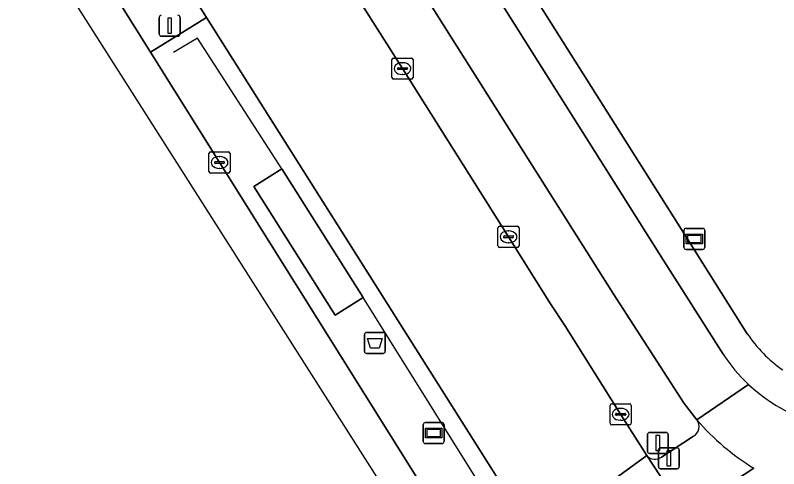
# Model space of a CAD drawing. Extents: x 159680 to 160786, y 387323 to 388340.
# Drawn here: x 160044.77 to 160081.07, y 387346.61 to 387368.19 of the extents above; entities that cross this region are included whole.
import ezdxf

# ---------------------------------------------------------------- set-up
doc = ezdxf.new("R2010")
doc.units = 0
for name, color, linetype in [('IMGEO_Afvalbak', 7, 'Continuous'), ('IMGEO_Berm_groen', 7, 'Continuous'), ('IMGEO_Fietspad_gesloten', 7, 'Continuous'), ('IMGEO_Fietspad_open', 7, 'Continuous'), ('IMGEO_Groenvoorziening', 7, 'Continuous'), ('IMGEO_Hek', 7, 'Continuous'), ('IMGEO_Informatiebord', 7, 'Continuous'), ('IMGEO_Kolk', 7, 'Continuous'), ('IMGEO_Lichtmast', 7, 'Continuous'), ('IMGEO_OVBaan_gesloten', 7, 'Continuous'), ('IMGEO_Rijbaan_regionaal_gesloten', 7, 'Continuous'), ('IMGEO_Verkeersbordpaal', 7, 'Continuous'), ('IMGEO_Verkeersregelinstallatiepaal', 7, 'Continuous'), ('IMGEO_Verklikker', 7, 'Continuous'), ('IMGEO_Voetpad_open', 7, 'Continuous')]:
    doc.layers.add(name, color=color, linetype=linetype)

msp = doc.modelspace()

# ---------------------------------------------------------------- linework, layer by layer
at = {"layer": 'IMGEO_Afvalbak'}
for p, q in [((160061.475, 387353.097), (160062.265, 387353.097)), ((160062.265, 387353.097), (160061.475, 387353.097)), ((160061.375, 387352.197), (160061.375, 387352.997)), ((160061.375, 387352.997), (160061.375, 387352.197)), ((160062.365, 387352.997), (160062.365, 387352.197)), ((160062.365, 387352.197), (160062.365, 387352.997)), ((160062.265, 387352.097), (160061.475, 387352.097)), ((160061.475, 387352.097), (160062.265, 387352.097))]:
    msp.add_line(p, q, dxfattribs=at)
msp.add_lwpolyline([(160061.518, 387352.811), (160062.222, 387352.811), (160062.073, 387352.341), (160061.667, 387352.341), (160061.518, 387352.811)], dxfattribs=at)
for centre, start, end in [((160061.475, 387352.997), 90, 180), ((160061.475, 387352.997), 90, 180), ((160062.265, 387352.997), 0, 90), ((160062.265, 387352.997), 360, 90), ((160061.475, 387352.197), 180, 270), ((160061.475, 387352.197), 180, 270), ((160062.265, 387352.197), 270, 0), ((160062.265, 387352.197), 270, 0)]:
    msp.add_arc(centre, 0.1, start, end, dxfattribs=at)
at = {"layer": 'IMGEO_Berm_groen'}
for points in [[(160077.187, 387348.931), (160076.577, 387349.719), (160073.194, 387354.946), (160054.843, 387384.025), (160050.495, 387390.874), (160038.072, 387410.44), (160026.822, 387428.159), (160022.875, 387434.376), (160015.444, 387446.083), (160005.194, 387462.233)], [(159999.616, 387449.328), (159999.203, 387449.069), (159999.061, 387448.992), (160025.491, 387407.303), (160035.007, 387392.266), (160037.469, 387388.37), (160051.196, 387366.436), (160053.873, 387368.079), (160037.32, 387394.215), (160022.844, 387416.991)], [(160026.546, 387423.451), (160027.201, 387422.455), (160034.988, 387410.253), (160042.164, 387398.902), (160050.419, 387385.852), (160058.125, 387373.631), (160063.186, 387365.648), (160068.227, 387357.644), (160070.225, 387354.464), (160070.904, 387353.419), (160073.557, 387349.2), (160074.808, 387347.236)], [(160075.495, 387347.164), (160077.02, 387348.157)]]:
    msp.add_lwpolyline(points, dxfattribs=at)
for centre, radius, start, end in [((160076.745, 387348.621), 0.539, 300.6119, 35.0369), ((160075.19, 387347.569), 0.507, 221.0332, 307.0009)]:
    msp.add_arc(centre, radius, start, end, dxfattribs=at)
at = {"layer": 'IMGEO_Fietspad_gesloten'}
for points in [[(160078.431, 387352.066), (160075.581, 387356.553), (160061.437, 387378.989), (160060.642, 387380.243), (160057.964, 387384.46), (160057.586, 387385.068), (160057.126, 387385.767), (160026.112, 387434.619), (159994.797, 387483.84), (159976.098, 387512.903), (159975.302, 387514.189), (159974.711, 387515.066), (159973.915, 387516.188), (159972.956, 387517.208), (159971.859, 387518.161), (159969.874, 387519.968), (159965.379, 387524.114), (159961.252, 387528.133), (159955.875, 387535.138), (159951.54, 387542.782), (159948.393, 387551.166), (159948.152, 387552.118)], [(159973.775, 387511.273), (159982.432, 387498.094), (160005.194, 387462.233), (160015.444, 387446.083), (160022.875, 387434.376), (160026.822, 387428.159), (160038.072, 387410.44), (160050.495, 387390.874), (160054.843, 387384.025), (160073.194, 387354.946), (160076.577, 387349.719), (160077.187, 387348.931), (160079.636, 387350.623)], [(160079.636, 387350.623), (160077.187, 387348.931)], [(160079.897, 387346.637), (160076.68, 387344.534)]]:
    msp.add_lwpolyline(points, dxfattribs=at)
for centre, radius, start, end in [((160084.983, 387356.313), 7.808, 212.95, 226.7782), ((160084.993, 387356.324), 7.823, 226.7839, 302.996), ((160085.714, 387356.257), 11.242, 220.6665, 238.8381)]:
    msp.add_arc(centre, radius, start, end, dxfattribs=at)
at = {"layer": 'IMGEO_Fietspad_open'}
msp.add_lwpolyline([(160059.988, 387353.916), (160061.321, 387354.76), (160057.445, 387360.883), (160056.112, 387360.039)], close=True, dxfattribs=at)
at = {"layer": 'IMGEO_Groenvoorziening'}
msp.add_lwpolyline([(160076.401, 387392.875), (160062.608, 387379.929), (160076.834, 387357.385), (160079.581, 387353.036)], dxfattribs=at)
msp.add_arc((160084.968, 387356.624), 6.473, 213.6663, 235.1233, dxfattribs=at)
at = {"layer": 'IMGEO_Hek'}
for points in [[(160057.445, 387360.883), (160053.444, 387367.104), (160052.292, 387366.419)], [(160068.065, 387343.936), (160061.321, 387354.76)]]:
    msp.add_lwpolyline(points, dxfattribs=at)
at = {"layer": 'IMGEO_Informatiebord'}
for p, q in [((160064.174, 387347.907), (160064.174, 387348.707)), ((160064.174, 387348.707), (160064.174, 387347.907)), ((160064.274, 387348.807), (160065.064, 387348.807)), ((160065.064, 387348.807), (160064.274, 387348.807)), ((160065.164, 387348.707), (160065.164, 387347.907)), ((160065.164, 387347.907), (160065.164, 387348.707)), ((160065.064, 387347.807), (160064.274, 387347.807)), ((160064.274, 387347.807), (160065.064, 387347.807))]:
    msp.add_line(p, q, dxfattribs=at)
for points in [[(160064.275, 387348.539), (160065.063, 387348.539), (160065.063, 387348.075), (160064.275, 387348.075), (160064.275, 387348.539)], [(160064.34, 387348.474), (160064.34, 387348.14), (160064.998, 387348.14), (160064.998, 387348.474), (160064.34, 387348.474)]]:
    msp.add_lwpolyline(points, dxfattribs=at)
for centre, start, end in [((160064.274, 387348.707), 90, 180), ((160064.274, 387348.707), 90, 180), ((160065.064, 387348.707), 0, 90), ((160065.064, 387348.707), 360, 90), ((160064.274, 387347.907), 180, 270), ((160064.274, 387347.907), 180, 270), ((160065.064, 387347.907), 270, 0), ((160065.064, 387347.907), 270, 0)]:
    msp.add_arc(centre, 0.1, start, end, dxfattribs=at)
at = {"layer": 'IMGEO_Kolk'}
for p, q in [((160062.76, 387366.148), (160063.612, 387366.148)), ((160062.685, 387365.222), (160062.685, 387366.074)), ((160063.173, 387365.928), (160063.198, 387365.928)), ((160063.686, 387366.074), (160063.686, 387365.222)), ((160062.944, 387365.642), (160062.944, 387365.654)), ((160063.382, 387365.605), (160062.984, 387365.605)), ((160062.987, 387365.691), (160063.385, 387365.691)), ((160063.428, 387365.654), (160063.428, 387365.642)), ((160063.612, 387365.148), (160062.76, 387365.148)), ((160063.196, 387365.368), (160063.171, 387365.368)), ((160053.984, 387360.755), (160053.984, 387361.607)), ((160054.059, 387361.681), (160054.911, 387361.681)), ((160054.472, 387361.461), (160054.497, 387361.461)), ((160054.985, 387361.607), (160054.985, 387360.755)), ((160054.243, 387361.175), (160054.243, 387361.187)), ((160054.681, 387361.138), (160054.283, 387361.138)), ((160054.286, 387361.224), (160054.684, 387361.224)), ((160054.727, 387361.187), (160054.727, 387361.175)), ((160054.911, 387360.681), (160054.059, 387360.681)), ((160054.495, 387360.901), (160054.47, 387360.901)), ((160067.801, 387358.144), (160068.653, 387358.144)), ((160067.726, 387357.218), (160067.726, 387358.07)), ((160068.214, 387357.924), (160068.239, 387357.924)), ((160068.727, 387358.07), (160068.727, 387357.218)), ((160067.985, 387357.638), (160067.985, 387357.65)), ((160068.423, 387357.601), (160068.025, 387357.601)), ((160068.028, 387357.687), (160068.426, 387357.687)), ((160068.469, 387357.65), (160068.469, 387357.638)), ((160068.653, 387357.144), (160067.801, 387357.144)), ((160068.237, 387357.364), (160068.212, 387357.364)), ((160073.056, 387348.774), (160073.056, 387349.626)), ((160073.131, 387349.7), (160073.983, 387349.7)), ((160073.544, 387349.48), (160073.569, 387349.48)), ((160074.057, 387349.626), (160074.057, 387348.774)), ((160073.315, 387349.194), (160073.315, 387349.206)), ((160073.753, 387349.157), (160073.355, 387349.157)), ((160073.358, 387349.243), (160073.756, 387349.243)), ((160073.799, 387349.206), (160073.799, 387349.194)), ((160073.983, 387348.7), (160073.131, 387348.7)), ((160073.567, 387348.92), (160073.542, 387348.92))]:
    msp.add_line(p, q, dxfattribs=at)
for points in [[(160062.76, 387366.148), (160063.612, 387366.148)], [(160062.685, 387365.222), (160062.685, 387366.074)], [(160063.686, 387366.074), (160063.686, 387365.222)], [(160063.612, 387365.148), (160062.76, 387365.148)], [(160053.984, 387360.755), (160053.984, 387361.607)], [(160054.059, 387361.681), (160054.911, 387361.681)], [(160054.985, 387361.607), (160054.985, 387360.755)], [(160054.911, 387360.681), (160054.059, 387360.681)], [(160067.801, 387358.144), (160068.653, 387358.144)], [(160067.726, 387357.218), (160067.726, 387358.07)], [(160068.727, 387358.07), (160068.727, 387357.218)], [(160068.653, 387357.144), (160067.801, 387357.144)], [(160073.056, 387348.774), (160073.056, 387349.626)], [(160073.131, 387349.7), (160073.983, 387349.7)], [(160074.057, 387349.626), (160074.057, 387348.774)], [(160073.983, 387348.7), (160073.131, 387348.7)]]:
    msp.add_lwpolyline(points, dxfattribs=at)
for centre, radius, start, end in [((160062.762, 387366.072), 0.0765, 91.552, 178.448), ((160062.762, 387366.072), 0.0765, 91.552, 178.448), ((160063.61, 387366.072), 0.0765, 1.552, 88.448), ((160063.61, 387366.072), 0.0765, 1.552, 88.448), ((160062.984, 387365.651), 0.0403, 85.8775, 175.7526), ((160062.981, 387365.641), 0.0366, 178.938, 274.7102), ((160063.385, 387365.648), 0.043, 264.8664, 352.4533), ((160063.389, 387365.653), 0.0386, 1.7309, 96.639), ((160062.762, 387365.224), 0.0765, 181.552, 268.448), ((160062.762, 387365.224), 0.0765, 181.552, 268.448), ((160063.61, 387365.224), 0.0765, 271.552, 358.448), ((160063.61, 387365.224), 0.0765, 271.552, 358.448), ((160054.061, 387361.605), 0.0765, 91.552, 178.448), ((160054.061, 387361.605), 0.0765, 91.552, 178.448), ((160054.909, 387361.605), 0.0765, 1.552, 88.448), ((160054.909, 387361.605), 0.0765, 1.552, 88.448), ((160054.283, 387361.184), 0.0403, 85.8775, 175.7526), ((160054.28, 387361.174), 0.0366, 178.938, 274.7102), ((160054.684, 387361.181), 0.043, 264.8664, 352.4533), ((160054.688, 387361.186), 0.0386, 1.7309, 96.639), ((160054.061, 387360.757), 0.0765, 181.552, 268.448), ((160054.061, 387360.757), 0.0765, 181.552, 268.448), ((160054.909, 387360.757), 0.0765, 271.552, 358.448), ((160054.909, 387360.757), 0.0765, 271.552, 358.448), ((160067.803, 387358.068), 0.0765, 91.552, 178.448), ((160067.803, 387358.068), 0.0765, 91.552, 178.448), ((160068.651, 387358.068), 0.0765, 1.552, 88.448), ((160068.651, 387358.068), 0.0765, 1.552, 88.448), ((160068.025, 387357.647), 0.0403, 85.8775, 175.7526), ((160068.022, 387357.637), 0.0366, 178.938, 274.7102), ((160068.426, 387357.644), 0.043, 264.8664, 352.4533), ((160068.43, 387357.649), 0.0386, 1.7309, 96.639), ((160067.803, 387357.22), 0.0765, 181.552, 268.448), ((160067.803, 387357.22), 0.0765, 181.552, 268.448), ((160068.651, 387357.22), 0.0765, 271.552, 358.448), ((160068.651, 387357.22), 0.0765, 271.552, 358.448), ((160073.133, 387349.624), 0.0765, 91.552, 178.448), ((160073.133, 387349.624), 0.0765, 91.552, 178.448), ((160073.981, 387349.624), 0.0765, 1.552, 88.448), ((160073.981, 387349.624), 0.0765, 1.552, 88.448), ((160073.355, 387349.203), 0.0403, 85.8775, 175.7526), ((160073.352, 387349.193), 0.0366, 178.938, 274.7102), ((160073.756, 387349.2), 0.043, 264.8664, 352.4533), ((160073.76, 387349.205), 0.0386, 1.7309, 96.639), ((160073.133, 387348.776), 0.0765, 181.552, 268.448), ((160073.133, 387348.776), 0.0765, 181.552, 268.448), ((160073.981, 387348.776), 0.0765, 271.552, 358.448), ((160073.981, 387348.776), 0.0765, 271.552, 358.448)]:
    msp.add_arc(centre, radius, start, end, dxfattribs=at)
for centre, major_axis, ratio, start_param, end_param in [((160063.172, 387365.648), (-0.387, 0.002), 0.722429, 4.712389, 7.853982), ((160063.197, 387365.648), (-0.39, 0.002), 0.717154, 1.570796, 4.712389), ((160054.471, 387361.181), (-0.387, 0.002), 0.722429, 4.712389, 7.853982), ((160054.496, 387361.181), (-0.39, 0.002), 0.717154, 1.570796, 4.712389), ((160068.213, 387357.644), (-0.387, 0.002), 0.722429, 4.712389, 7.853982), ((160068.238, 387357.644), (-0.39, 0.002), 0.717154, 1.570796, 4.712389), ((160073.543, 387349.2), (-0.387, 0.002), 0.722429, 4.712389, 7.853982), ((160073.568, 387349.2), (-0.39, 0.002), 0.717154, 1.570796, 4.712389)]:
    msp.add_ellipse(centre, major_axis=major_axis, ratio=ratio, start_param=start_param, end_param=end_param, dxfattribs=at)
at = {"layer": 'IMGEO_Lichtmast'}
for p, q in [((160051.617, 387367.287), (160051.617, 387368.087)), ((160051.617, 387368.087), (160051.617, 387367.287)), ((160052.607, 387368.087), (160052.607, 387367.287)), ((160052.607, 387367.287), (160052.607, 387368.087)), ((160052.507, 387367.187), (160051.717, 387367.187)), ((160051.717, 387367.187), (160052.507, 387367.187))]:
    msp.add_line(p, q, dxfattribs=at)
msp.add_lwpolyline([(160052.037, 387368.062), (160052.187, 387368.062), (160052.187, 387367.312), (160052.037, 387367.312), (160052.037, 387368.062)], dxfattribs=at)
for centre, start, end in [((160051.717, 387368.087), 90, 180), ((160051.717, 387368.087), 90, 180), ((160052.507, 387368.087), 0, 90), ((160052.507, 387368.087), 360, 90), ((160051.717, 387367.287), 180, 270), ((160051.717, 387367.287), 180, 270), ((160052.507, 387367.287), 270, 0), ((160052.507, 387367.287), 270, 0)]:
    msp.add_arc(centre, 0.1, start, end, dxfattribs=at)
at = {"layer": 'IMGEO_OVBaan_gesloten'}
for points in [[(159858.121, 387669.257), (159855.36, 387672.605), (159852.108, 387676.163), (159883.278, 387626.179), (159920.558, 387567.925), (159984.842, 387467.474), (160065.277, 387340.998)], [(160065.277, 387340.998), (160066.652, 387341.76), (160065.959, 387342.848), (160051.196, 387366.436), (160037.469, 387388.37), (160035.007, 387392.266), (160025.491, 387407.303), (159999.061, 387448.992), (159999.203, 387449.069), (159985.84, 387470.05), (159937.564, 387546.059), (159937.458, 387545.975), (159928.344, 387560.272), (159926.726, 387562.813), (159919.709, 387573.899), (159910.99, 387587.597), (159899.844, 387605.107), (159900.012, 387605.234), (159869.099, 387654.066)]]:
    msp.add_lwpolyline(points, dxfattribs=at)
at = {"layer": 'IMGEO_Rijbaan_regionaal_gesloten'}
for points in [[(160012.134, 387433.855), (160022.844, 387416.991), (160037.32, 387394.215), (160053.873, 387368.079), (160069.472, 387343.358), (160074.808, 387347.236), (160073.557, 387349.2), (160070.904, 387353.419), (160070.225, 387354.464), (160068.227, 387357.644), (160063.186, 387365.648), (160058.125, 387373.631), (160050.419, 387385.852), (160042.164, 387398.902), (160034.988, 387410.253), (160027.201, 387422.455), (160026.546, 387423.451)], [(160076.108, 387345.251), (160074.808, 387347.236), (160069.472, 387343.358), (160070.932, 387340.776)]]:
    msp.add_lwpolyline(points, dxfattribs=at)
at = {"layer": 'IMGEO_Verkeersbordpaal'}
for p, q in [((160074.929, 387348.34), (160075.719, 387348.34)), ((160075.719, 387348.34), (160074.929, 387348.34)), ((160074.829, 387347.44), (160074.829, 387348.24)), ((160074.829, 387348.24), (160074.829, 387347.44)), ((160075.819, 387348.24), (160075.819, 387347.44)), ((160075.819, 387347.44), (160075.819, 387348.24)), ((160075.719, 387347.34), (160074.929, 387347.34)), ((160074.929, 387347.34), (160075.719, 387347.34))]:
    msp.add_line(p, q, dxfattribs=at)
msp.add_lwpolyline([(160075.249, 387348.215), (160075.399, 387348.215), (160075.399, 387347.465), (160075.249, 387347.465), (160075.249, 387348.215)], dxfattribs=at)
for centre, start, end in [((160074.929, 387348.24), 90, 180), ((160074.929, 387348.24), 90, 180), ((160075.719, 387348.24), 0, 90), ((160075.719, 387348.24), 360, 90), ((160074.929, 387347.44), 180, 270), ((160074.929, 387347.44), 180, 270), ((160075.719, 387347.44), 270, 0), ((160075.719, 387347.44), 270, 0)]:
    msp.add_arc(centre, 0.1, start, end, dxfattribs=at)
at = {"layer": 'IMGEO_Verkeersregelinstallatiepaal'}
for p, q in [((160075.452, 387347.61), (160076.242, 387347.61)), ((160076.242, 387347.61), (160075.452, 387347.61)), ((160075.352, 387346.71), (160075.352, 387347.51)), ((160075.352, 387347.51), (160075.352, 387346.71)), ((160076.342, 387347.51), (160076.342, 387346.71)), ((160076.342, 387346.71), (160076.342, 387347.51)), ((160076.242, 387346.61), (160075.452, 387346.61)), ((160075.452, 387346.61), (160076.242, 387346.61))]:
    msp.add_line(p, q, dxfattribs=at)
msp.add_lwpolyline([(160075.772, 387347.485), (160075.922, 387347.485), (160075.922, 387346.735), (160075.772, 387346.735), (160075.772, 387347.485)], dxfattribs=at)
for centre, start, end in [((160075.452, 387347.51), 90, 180), ((160075.452, 387347.51), 90, 180), ((160076.242, 387347.51), 0, 90), ((160076.242, 387347.51), 360, 90), ((160075.452, 387346.71), 180, 270), ((160075.452, 387346.71), 180, 270), ((160076.242, 387346.71), 270, 0), ((160076.242, 387346.71), 270, 0)]:
    msp.add_arc(centre, 0.1, start, end, dxfattribs=at)
at = {"layer": 'IMGEO_Verklikker'}
for p, q in [((160076.567, 387357.147), (160076.567, 387357.947)), ((160076.567, 387357.947), (160076.567, 387357.147)), ((160076.667, 387358.047), (160077.457, 387358.047)), ((160077.457, 387358.047), (160076.667, 387358.047)), ((160077.557, 387357.947), (160077.557, 387357.147)), ((160077.557, 387357.147), (160077.557, 387357.947)), ((160077.457, 387357.047), (160076.667, 387357.047)), ((160076.667, 387357.047), (160077.457, 387357.047))]:
    msp.add_line(p, q, dxfattribs=at)
for points in [[(160076.668, 387357.779), (160077.456, 387357.779), (160077.456, 387357.315), (160076.668, 387357.315), (160076.668, 387357.779)], [(160076.733, 387357.714), (160076.733, 387357.38), (160077.391, 387357.38), (160077.391, 387357.714), (160076.733, 387357.714)]]:
    msp.add_lwpolyline(points, dxfattribs=at)
for centre, start, end in [((160076.667, 387357.947), 90, 180), ((160076.667, 387357.947), 90, 180), ((160077.457, 387357.947), 0, 90), ((160077.457, 387357.947), 360, 90), ((160076.667, 387357.147), 180, 270), ((160076.667, 387357.147), 180, 270), ((160077.457, 387357.147), 270, 0), ((160077.457, 387357.147), 270, 0)]:
    msp.add_arc(centre, 0.1, start, end, dxfattribs=at)
at = {"layer": 'IMGEO_Voetpad_open'}
for points in [[(160079.581, 387353.036), (160076.834, 387357.385), (160062.608, 387379.929), (160076.401, 387392.875), (160076.513, 387392.98)], [(160061.437, 387378.989), (160075.581, 387356.553), (160078.431, 387352.066)], [(160077.02, 387348.157), (160075.495, 387347.164)], [(160074.808, 387347.236), (160076.108, 387345.251)], [(160076.68, 387344.534), (160079.897, 387346.637)]]:
    msp.add_lwpolyline(points, dxfattribs=at)
for points in [[(160053.873, 387368.079), (160051.196, 387366.436), (160065.959, 387342.848), (160066.652, 387341.76), (160068.353, 387339.087), (160070.932, 387340.776), (160069.472, 387343.358)], [(160059.988, 387353.916), (160056.112, 387360.039), (160057.445, 387360.883), (160061.321, 387354.76)]]:
    msp.add_lwpolyline(points, close=True, dxfattribs=at)
for centre, radius, start, end in [((160084.968, 387356.624), 6.473, 213.6663, 235.1233), ((160084.983, 387356.313), 7.808, 212.95, 226.7782), ((160084.993, 387356.324), 7.823, 226.7839, 302.996), ((160076.745, 387348.621), 0.539, 300.6119, 35.0369), ((160085.714, 387356.257), 11.242, 220.6665, 238.8381), ((160075.19, 387347.569), 0.507, 221.0332, 307.0009)]:
    msp.add_arc(centre, radius, start, end, dxfattribs=at)

doc.saveas('drawing.dxf')
